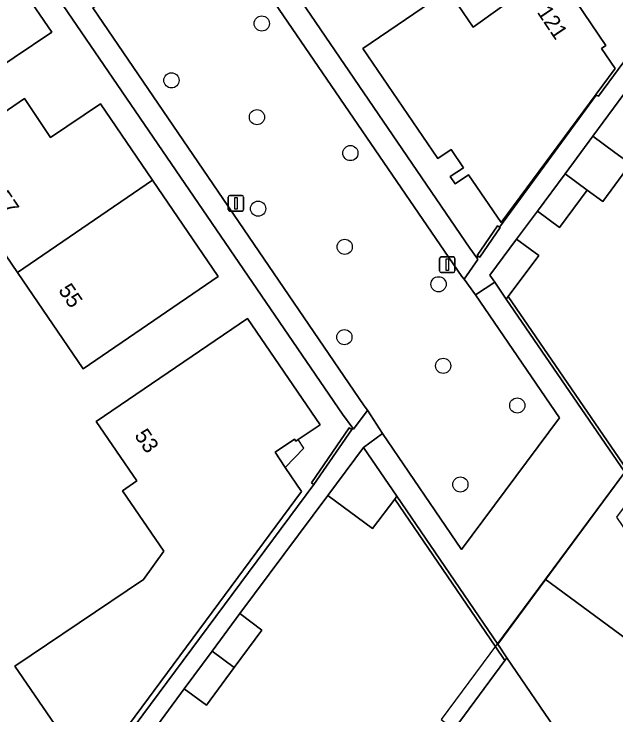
# Model space of a CAD drawing. Extents: x 155275 to 156265, y 382654 to 383635.
# Drawn here: x 155734.53 to 155773.29, y 383268.44 to 383313.6 of the extents above; entities that cross this region are included whole.
import ezdxf

# ---------------------------------------------------------------- set-up
doc = ezdxf.new("R2010")
doc.units = 0
for name, color, linetype in [('IMGEO_Boom', 7, 'Continuous'), ('IMGEO_Erf', 7, 'Continuous'), ('IMGEO_Groenvoorziening', 7, 'Continuous'), ('IMGEO_Lichtmast', 7, 'Continuous'), ('IMGEO_Muur', 7, 'Continuous'), ('IMGEO_Pand', 7, 'Continuous'), ('IMGEO_Pand_nummerreeks', 7, 'Continuous'), ('IMGEO_Pand_overbouw', 7, 'Continuous'), ('IMGEO_Voetpad_open', 7, 'Continuous')]:
    doc.layers.add(name, color=color, linetype=linetype)

msp = doc.modelspace()

# ---------------------------------------------------------------- linework, layer by layer
at = {"layer": 'IMGEO_Boom'}
for centre in [(155750.478, 383312.989), (155744.662, 383309.328), (155750.169, 383306.957), (155756.185, 383304.644), (155750.242, 383301.061), (155755.82, 383298.6), (155761.863, 383296.189), (155755.8, 383292.782), (155762.162, 383290.934), (155766.932, 383288.378), (155763.268, 383283.288)]:
    msp.add_circle(centre, 0.489, dxfattribs=at)
at = {"layer": 'IMGEO_Erf'}
for points in [[(155745.715, 383368.811), (155725.382, 383354.939), (155763.878, 383298.522), (155764.327, 383297.885), (155764.413, 383298.003), (155764.346, 383298.049), (155765.665, 383299.955), (155765.785, 383299.873), (155772.022, 383308.374), (155772.167, 383308.3), (155804.469, 383352.147)], [(155753.838, 383283.279), (155753.674, 383283.392), (155756.107, 383286.947), (155756.272, 383286.834), (155756.341, 383286.918), (155755.683, 383287.816), (155714.768, 383347.689), (155698.263, 383336.406), (155694.36, 383333.757)], [(155732.298, 383319.22), (155736.952, 383312.438), (155732.083, 383309.164), (155730.299, 383311.75), (155722.139, 383306.171), (155725.378, 383301.433), (155717.735, 383296.233), (155715.98, 383298.813), (155720.966, 383302.205), (155719.497, 383304.365), (155719.456, 383304.337), (155718.644, 383305.537), (155716.426, 383304.029), (155714.371, 383307.002), (155718.414, 383309.742), (155717.048, 383311.729), (155715.234, 383310.476), (155711.378, 383316.095)], [(155774.457, 383309.339), (155771.797, 383305.735), (155773.223, 383304.684), (155774.232, 383303.941), (155772.446, 383301.517), (155771.437, 383302.262), (155769.652, 383299.841), (155768.226, 383300.892), (155766.877, 383299.089), (155768.311, 383298.034), (155766.346, 383295.405), (155773.979, 383284.258)], [(155720.716, 383238.675), (155753.838, 383283.279)], [(155762.867, 383267.527), (155766.131, 383271.951), (155765.503, 383272.877), (155759.037, 383282.352), (155757.618, 383280.458), (155754.741, 383282.576), (155749.067, 383274.967), (155750.492, 383273.913), (155748.701, 383271.493), (155746.911, 383269.073), (155745.485, 383270.128), (155742.752, 383266.412)]]:
    msp.add_lwpolyline(points, dxfattribs=at)
for points in [[(155773.237, 383310.096), (155765.884, 383300.163), (155763.787, 383303.237), (155762.936, 383302.658), (155762.617, 383303.124), (155763.459, 383303.7), (155762.664, 383304.864), (155761.822, 383304.288), (155756.977, 383311.371), (155762.477, 383315.13), (155764.095, 383312.762), (155769.306, 383316.514), (155772.624, 383311.569), (155772.35, 383311.386)], [(155729.681, 383304.386), (155735.196, 383308.156), (155736.885, 383305.645), (155740.09, 383307.82), (155743.449, 383302.891), (155747.678, 383296.685), (155738.98, 383290.741), (155734.744, 383296.945)], [(155734.583, 383271.594), (155742.867, 383277.178), (155744.174, 383279.002), (155741.521, 383282.885), (155742.428, 383283.521), (155739.813, 383287.344), (155749.57, 383293.989), (155754.229, 383287.144), (155752.824, 383286.188), (155752.675, 383286.086), (155752.585, 383286.218), (155751.334, 383285.368), (155751.99, 383284.392), (155753.037, 383282.834), (155739.444, 383264.478)]]:
    msp.add_lwpolyline(points, close=True, dxfattribs=at)
at = {"layer": 'IMGEO_Groenvoorziening'}
msp.add_lwpolyline([(155757.279, 383288.068), (155758.243, 383286.581), (155763.336, 383279.1), (155769.659, 383287.575), (155764.252, 383295.501), (155763.51, 383296.526), (155763.357, 383296.696), (155747.691, 383319.636), (155739.6, 383314.001), (155757.081, 383288.349)], close=True, dxfattribs=at)
at = {"layer": 'IMGEO_Lichtmast'}
for p, q in [((155748.323, 383301.009), (155748.323, 383301.809)), ((155748.323, 383301.809), (155748.323, 383301.009)), ((155748.423, 383301.909), (155749.213, 383301.909)), ((155749.213, 383301.909), (155748.423, 383301.909)), ((155749.313, 383301.809), (155749.313, 383301.009)), ((155749.313, 383301.009), (155749.313, 383301.809)), ((155749.213, 383300.909), (155748.423, 383300.909)), ((155748.423, 383300.909), (155749.213, 383300.909)), ((155762.028, 383297.951), (155762.818, 383297.951)), ((155762.818, 383297.951), (155762.028, 383297.951)), ((155761.928, 383297.051), (155761.928, 383297.851)), ((155761.928, 383297.851), (155761.928, 383297.051)), ((155762.918, 383297.851), (155762.918, 383297.051)), ((155762.918, 383297.051), (155762.918, 383297.851)), ((155762.818, 383296.951), (155762.028, 383296.951)), ((155762.028, 383296.951), (155762.818, 383296.951))]:
    msp.add_line(p, q, dxfattribs=at)
for points in [[(155748.743, 383301.784), (155748.893, 383301.784), (155748.893, 383301.034), (155748.743, 383301.034), (155748.743, 383301.784)], [(155762.348, 383297.826), (155762.498, 383297.826), (155762.498, 383297.076), (155762.348, 383297.076), (155762.348, 383297.826)]]:
    msp.add_lwpolyline(points, dxfattribs=at)
for centre, start, end in [((155748.423, 383301.809), 90, 180), ((155748.423, 383301.809), 90, 180), ((155749.213, 383301.809), 0, 90), ((155749.213, 383301.809), 360, 90), ((155748.423, 383301.009), 180, 270), ((155748.423, 383301.009), 180, 270), ((155749.213, 383301.009), 270, 0), ((155749.213, 383301.009), 270, 0), ((155762.028, 383297.851), 90, 180), ((155762.028, 383297.851), 90, 180), ((155762.818, 383297.851), 0, 90), ((155762.818, 383297.851), 360, 90), ((155762.028, 383297.051), 180, 270), ((155762.028, 383297.051), 180, 270), ((155762.818, 383297.051), 270, 0), ((155762.818, 383297.051), 270, 0)]:
    msp.add_arc(centre, 0.1, start, end, dxfattribs=at)
at = {"layer": 'IMGEO_Muur'}
for points in [[(155765.665, 383299.955), (155764.346, 383298.049), (155764.413, 383298.003), (155764.511, 383297.935), (155765.83, 383299.841), (155765.785, 383299.873)], [(155773.847, 383284.078), (155773.979, 383284.258), (155766.346, 383295.405), (155766.213, 383295.227)], [(155756.107, 383286.947), (155753.674, 383283.392), (155753.838, 383283.279), (155756.272, 383286.834)], [(155765.503, 383272.877), (155765.677, 383272.995), (155759.17, 383282.529), (155759.037, 383282.352)], [(155766.131, 383271.951), (155766.263, 383272.13), (155765.677, 383272.995), (155765.503, 383272.877)]]:
    msp.add_lwpolyline(points, close=True, dxfattribs=at)
at = {"layer": 'IMGEO_Pand'}
for points in [[(155730.299, 383311.75), (155732.083, 383309.164), (155736.952, 383312.438), (155732.298, 383319.22), (155731.476, 383318.658), (155718.414, 383309.742), (155714.371, 383307.002), (155716.426, 383304.029), (155718.644, 383305.537), (155719.456, 383304.337), (155719.497, 383304.365), (155722.139, 383306.171)], [(155773.237, 383310.096), (155772.35, 383311.386), (155772.624, 383311.569), (155769.306, 383316.514), (155764.095, 383312.762), (155762.477, 383315.13), (155756.977, 383311.371), (155761.822, 383304.288), (155762.664, 383304.864), (155763.459, 383303.7), (155762.617, 383303.124), (155762.936, 383302.658), (155763.787, 383303.237), (155765.884, 383300.163)], [(155740.09, 383307.82), (155736.885, 383305.645), (155735.196, 383308.156), (155729.681, 383304.386), (155734.744, 383296.945), (155743.449, 383302.891)], [(155773.223, 383304.684), (155771.797, 383305.735), (155770.012, 383303.314), (155771.437, 383302.262), (155772.446, 383301.517), (155774.232, 383303.941)], [(155743.449, 383302.891), (155734.744, 383296.945), (155738.98, 383290.741), (155747.678, 383296.685)], [(155770.012, 383303.314), (155768.226, 383300.892), (155769.652, 383299.841), (155771.437, 383302.262)], [(155765.476, 383296.326), (155766.213, 383295.227), (155766.346, 383295.405), (155768.311, 383298.034), (155766.877, 383299.089), (155765.175, 383296.775)], [(155753.037, 383282.834), (155751.99, 383284.392), (155751.334, 383285.368), (155752.585, 383286.218), (155752.675, 383286.086), (155752.824, 383286.188), (155754.229, 383287.144), (155749.57, 383293.989), (155739.813, 383287.344), (155742.428, 383283.521), (155741.521, 383282.885), (155744.174, 383279.002), (155742.867, 383277.178), (155734.583, 383271.594), (155739.444, 383264.478)], [(155757.038, 383285.669), (155754.741, 383282.576), (155757.618, 383280.458), (155759.037, 383282.352), (155759.17, 383282.529)], [(155748.701, 383271.493), (155750.492, 383273.913), (155749.067, 383274.967), (155747.276, 383272.548)], [(155748.701, 383271.493), (155747.276, 383272.548), (155745.485, 383270.128), (155746.911, 383269.073)], [(155770.105, 383262.17), (155771.65, 383264.258), (155768.939, 383266.259), (155769.629, 383267.192), (155766.263, 383272.13), (155766.131, 383271.951), (155762.867, 383267.527)]]:
    msp.add_lwpolyline(points, close=True, dxfattribs=at)
at = {"layer": 'IMGEO_Pand_overbouw'}
for points in [[(155762.477, 383315.13), (155764.095, 383312.762), (155769.306, 383316.514), (155768.426, 383317.815), (155767.787, 383318.759), (155767.416, 383318.505)], [(155751.99, 383284.392), (155753.191, 383285.637), (155752.824, 383286.188), (155752.675, 383286.086), (155752.585, 383286.218), (155751.334, 383285.368)], [(155776.886, 383281.823), (155774.904, 383283.294), (155773.836, 383284.086), (155768.735, 383277.191), (155776.792, 383271.232), (155783.479, 383280.293), (155782.682, 383280.882), (155779.225, 383276.207), (155776.079, 383280.798)], [(155771.65, 383264.258), (155776.792, 383271.232), (155768.735, 383277.191), (155762.039, 383268.14), (155762.867, 383267.527), (155766.131, 383271.951), (155766.263, 383272.13), (155769.629, 383267.192), (155768.939, 383266.259)]]:
    msp.add_lwpolyline(points, close=True, dxfattribs=at)
at = {"layer": 'IMGEO_Voetpad_open'}
for points in [[(155725.382, 383354.939), (155724.137, 383354.089), (155742.832, 383326.803), (155734.762, 383321.106), (155716.015, 383348.542), (155714.768, 383347.689), (155755.683, 383287.816), (155756.341, 383286.918), (155756.383, 383286.856), (155757.257, 383288.039), (155757.279, 383288.068), (155757.081, 383288.349), (155739.6, 383314.001), (155747.691, 383319.636), (155763.357, 383296.696), (155763.51, 383296.526), (155764.4, 383297.778), (155764.327, 383297.885), (155763.878, 383298.522)], [(155773.847, 383284.078), (155766.213, 383295.227), (155765.476, 383296.326), (155764.252, 383295.501), (155769.659, 383287.575), (155763.336, 383279.1), (155758.243, 383286.581), (155757.038, 383285.669), (155759.17, 383282.529), (155765.677, 383272.995)], [(155740.96, 383263.989), (155742.752, 383266.412), (155745.485, 383270.128), (155747.276, 383272.548), (155749.067, 383274.967), (155754.741, 383282.576), (155757.038, 383285.669), (155758.243, 383286.581), (155757.279, 383288.068), (155757.257, 383288.039), (155756.383, 383286.856), (155756.341, 383286.918), (155756.272, 383286.834), (155753.838, 383283.279), (155720.716, 383238.675), (155721.741, 383237.982), (155722.428, 383238.91), (155724.219, 383241.331), (155726.011, 383243.752), (155732.935, 383253.137), (155734.73, 383255.555), (155736.524, 383257.973), (155739.169, 383261.565)], [(155766.263, 383272.13), (155769.629, 383267.192), (155770.436, 383267.694), (155772.869, 383265.909), (155778.526, 383273.579), (155773.337, 383281.178), (155774.904, 383283.294), (155773.847, 383284.078), (155765.677, 383272.995)]]:
    msp.add_lwpolyline(points, close=True, dxfattribs=at)
msp.add_lwpolyline([(155804.469, 383352.147), (155772.167, 383308.3), (155772.022, 383308.374), (155765.785, 383299.873), (155765.83, 383299.841), (155764.511, 383297.935), (155764.413, 383298.003), (155764.327, 383297.885), (155764.4, 383297.778), (155763.51, 383296.526), (155764.252, 383295.501), (155765.476, 383296.326), (155765.175, 383296.775), (155766.877, 383299.089), (155768.226, 383300.892), (155770.012, 383303.314), (155771.797, 383305.735), (155774.457, 383309.339)], dxfattribs=at)

# ---------------------------------------------------------------- texts
at = {"layer": 'IMGEO_Pand_nummerreeks'}
for s, rotation, p in [('121', 303.8616, (155768.169, 383313.722)), ('57', 304.0736, (155733.259, 383301.804)), ('55', 304.0736, (155737.346, 383295.807)), ('53', 304.3715, (155742.245, 383286.446))]:
    msp.add_text(s, height=1, rotation=rotation, dxfattribs=at).set_placement(p)

doc.saveas('drawing.dxf')
